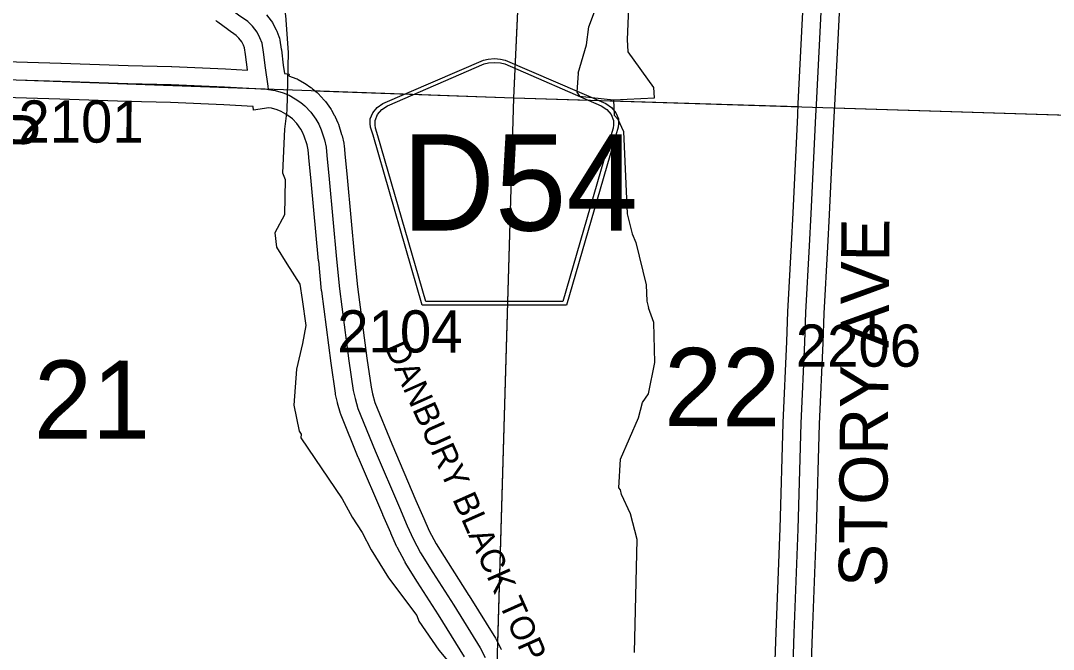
# Model space of a CAD drawing. Extents: x -157.2 to -99.3, y 12.2 to 46.2.
# Drawn here: x -115.044 to -113.327, y 18.157 to 19.202 of the extents above; entities that cross this region are included whole.
import ezdxf

# ---------------------------------------------------------------- set-up
doc = ezdxf.new("R2010")
doc.units = 0
for name, color, linetype in [('tdCoHydroRiver', 7, 'Continuous'), ('tdCoSecRdNmbr', 7, 'Continuous'), ('tdCoSecRdTxt', 7, 'Continuous'), ('tdCoSecRteBand', 7, 'Continuous'), ('tdCoSecRteCL', 7, 'Continuous'), ('tdCoSectLine', 7, 'Continuous'), ('tdCoSectLinePart', 7, 'Continuous'), ('tdCoSectNmbr', 7, 'Continuous'), ('tdCoShieldCoRteHrd', 7, 'Continuous'), ('tdCoSurfAsphalt', 7, 'Continuous'), ('tdCoSurfConc', 7, 'Continuous'), ('tdCoSurfGravel', 7, 'Continuous')]:
    doc.layers.add(name, color=color, linetype=linetype)

msp = doc.modelspace()

# ---------------------------------------------------------------- linework, layer by layer
at = {"layer": 'tdCoHydroRiver'}
for points in [[(-114.6471, 19.5258), (-114.644, 19.4783), (-114.6409, 19.4735), (-114.6421, 19.3646), (-114.6336, 19.3297), (-114.629, 19.3248), (-114.6248, 19.3042), (-114.6201, 19.2994), (-114.6149, 19.2582), (-114.609, 19.2423), (-114.6035, 19.2106), (-114.5988, 19.1489), (-114.6012, 19.0527), (-114.6052, 19.0212), (-114.6087, 18.9487), (-114.6042, 18.9376), (-114.6051, 18.8788), (-114.6213, 18.8491), (-114.6185, 18.8252), (-114.6015, 18.7978), (-114.5799, 18.7638), (-114.5756, 18.7383)], [(-114.1168, 19.1144), (-114.103, 19.1614), (-114.099, 19.1913), (-114.077, 19.2507), (-114.0543, 19.2753)], [(-114.058, 19.0703), (-113.99, 19.0733), (-113.9912, 19.0906), (-114.0338, 19.1501), (-114.0349, 19.1707), (-114.0309, 19.2637), (-114.0432, 19.275), (-114.0543, 19.2753)], [(-114.1168, 19.1144), (-114.1192, 19.0829), (-114.1146, 19.0765), (-114.058, 19.0703)], [(-114.058, 19.0703), (-114.057, 19.0449), (-114.0508, 19.0383), (-114.0419, 19.0175), (-114.0357, 18.8808), (-114.027, 18.8472), (-114.021, 18.8328), (-114.0038, 18.7625), (-114.0028, 18.7355), (-114, 18.7243)], [(-114.5756, 18.7383), (-114.5699, 18.6953), (-114.5751, 18.6653), (-114.5853, 18.6227), (-114.5894, 18.5625), (-114.5806, 18.5194), (-114.5775, 18.5146), (-114.5777, 18.5083), (-114.5093, 18.4071), (-114.4927, 18.3767), (-114.476, 18.351), (-114.461, 18.3222), (-114.4322, 18.2757), (-114.3849, 18.213), (-114.3819, 18.2034), (-114.3485, 18.1552), (-114.3148, 18.1149), (-114.315, 18.1054), (-114.3088, 18.1006), (-114.2969, 18.0734), (-114.2931, 17.9755), (-114.2979, 17.7294)], [(-114.0235, 18.1516), (-114.0187, 18.3393), (-114.0302, 18.3822), (-114.0452, 18.4141), (-114.0465, 18.4221), (-114.0496, 18.4253), (-114.0468, 18.4726), (-114.0168, 18.5418), (-114.0099, 18.5671), (-114.0001, 18.5812), (-113.9894, 18.6334), (-113.991, 18.7002), (-114, 18.7243)]]:
    msp.add_lwpolyline(points, dxfattribs=at)
at = {"layer": 'tdCoSecRteBand'}
for points in [[(-113.7921, 18.0611), (-113.7881, 18.1847), (-113.7881, 18.1849), (-113.7881, 18.185), (-113.7812, 18.3577), (-113.7762, 18.5328), (-113.7762, 18.5331), (-113.7762, 18.5333), (-113.7703, 18.6686), (-113.7683, 18.7176), (-113.7683, 18.7178), (-113.7683, 18.718), (-113.7626, 18.8289), (-113.7626, 18.829), (-113.7626, 18.8291), (-113.7597, 18.8825), (-113.752, 19.0448), (-113.752, 19.0449), (-113.752, 19.045), (-113.7511, 19.0642), (-113.7444, 19.1951), (-113.736, 19.3631)], [(-113.6761, 19.3601), (-113.6845, 19.1921), (-113.6845, 19.1921), (-113.6845, 19.1921), (-113.6911, 19.0611), (-113.6921, 19.042), (-113.6997, 18.8795), (-113.6998, 18.8794), (-113.6998, 18.8793), (-113.7027, 18.8258), (-113.7084, 18.7151), (-113.7103, 18.6662), (-113.7103, 18.6661), (-113.7103, 18.6661), (-113.7163, 18.5309), (-113.7212, 18.3558), (-113.7212, 18.3556), (-113.7212, 18.3554), (-113.7281, 18.1827), (-113.7311, 18.0886)], [(-114.6351, 19.2114), (-114.6272, 19.2015), (-114.6251, 19.1989), (-114.6237, 19.1959), (-114.619, 19.1863), (-114.6185, 19.1853), (-114.6181, 19.1843), (-114.6147, 19.1757), (-114.6135, 19.1727), (-114.6129, 19.1695), (-114.6105, 19.1547), (-114.6103, 19.154), (-114.6103, 19.1534), (-114.6071, 19.1276), (-114.6051, 19.114), (-114.5976, 19.1129), (-114.598, 19.1104), (-114.5977, 19.1103), (-114.5966, 19.1098), (-114.5865, 19.1059), (-114.5843, 19.105), (-114.5822, 19.1038), (-114.5721, 19.0979), (-114.5714, 19.0975), (-114.5708, 19.0971), (-114.5614, 19.0909), (-114.5601, 19.0901), (-114.559, 19.0891), (-114.5523, 19.0837), (-114.5506, 19.0823), (-114.5491, 19.0806), (-114.5392, 19.0698), (-114.5381, 19.0685), (-114.5371, 19.0672), (-114.5287, 19.0556), (-114.5278, 19.0543), (-114.527, 19.053), (-114.5223, 19.0448), (-114.5215, 19.0434), (-114.5208, 19.0418), (-114.5166, 19.0322), (-114.516, 19.0309), (-114.5156, 19.0295), (-114.5102, 19.0127), (-114.5098, 19.0115), (-114.5095, 19.0102), (-114.5067, 18.9983), (-114.5063, 18.9963), (-114.5061, 18.9943), (-114.5049, 18.9804), (-114.501, 18.9411), (-114.5009, 18.941), (-114.5009, 18.9409), (-114.4886, 18.8083), (-114.4837, 18.7593), (-114.4683, 18.6406), (-114.4613, 18.5924), (-114.4588, 18.5812), (-114.4548, 18.5668), (-114.4269, 18.4984), (-114.3866, 18.4042), (-114.3736, 18.3741), (-114.3645, 18.3538), (-114.353, 18.3323), (-114.3331, 18.3006), (-114.2986, 18.2462), (-114.2985, 18.246), (-114.2984, 18.2459), (-114.2545, 18.1751), (-114.2539, 18.1742), (-114.2534, 18.1732), (-114.245, 18.1572), (-114.2446, 18.1564)], [(-114.6666, 19.1197), (-114.6666, 19.1199), (-114.6697, 19.1454), (-114.6716, 19.1564), (-114.6734, 19.161), (-114.6762, 19.1666), (-114.6809, 19.1726), (-114.6856, 19.1773), (-114.6988, 19.1867), (-114.699, 19.1868), (-114.6992, 19.187), (-114.716, 19.1993), (-114.7176, 19.2005), (-114.7191, 19.2019)], [(-115.088, 19.1346), (-114.9768, 19.1314), (-114.9767, 19.1314), (-114.9766, 19.1314), (-114.8648, 19.1274), (-114.793, 19.1257), (-114.7927, 19.1257), (-114.7924, 19.1257), (-114.7033, 19.1217), (-114.7032, 19.1217), (-114.703, 19.1217), (-114.6666, 19.1197)], [(-114.3061, 18.1445), (-114.3493, 18.2142), (-114.3838, 18.2686), (-114.3838, 18.2686), (-114.3838, 18.2686), (-114.4043, 18.3012), (-114.4048, 18.3021), (-114.4053, 18.303), (-114.4179, 18.3264), (-114.4184, 18.3273), (-114.4189, 18.3283), (-114.4285, 18.3498), (-114.4286, 18.35), (-114.4286, 18.3502), (-114.4417, 18.3805), (-114.4417, 18.3805), (-114.4417, 18.3806), (-114.4822, 18.475), (-114.4823, 18.4753), (-114.4824, 18.4755), (-114.511, 18.5458), (-114.5116, 18.5474), (-114.5121, 18.549), (-114.5168, 18.5658), (-114.517, 18.5665), (-114.5172, 18.5673), (-114.5201, 18.5803), (-114.5204, 18.5815), (-114.5206, 18.5827), (-114.5277, 18.6322), (-114.5277, 18.6324), (-114.5278, 18.6326), (-114.5433, 18.752), (-114.5434, 18.7525), (-114.5434, 18.7529), (-114.5483, 18.8025), (-114.5483, 18.8026), (-114.5484, 18.8027), (-114.5607, 18.9352), (-114.5646, 18.9746), (-114.5646, 18.9748), (-114.5646, 18.975), (-114.5657, 18.9869), (-114.5676, 18.9955), (-114.5722, 19.0096), (-114.5752, 19.0163), (-114.5782, 19.0217), (-114.5847, 19.0306), (-114.5919, 19.0386), (-114.5957, 19.0416), (-114.6031, 19.0465), (-114.6105, 19.0509), (-114.6173, 19.0535), (-114.627, 19.0564), (-114.6313, 19.057), (-114.6565, 19.0531), (-114.6574, 19.059), (-114.7062, 19.0618), (-114.7947, 19.0657), (-114.8664, 19.0674), (-114.8666, 19.0674), (-114.8668, 19.0674), (-114.9786, 19.0714), (-115.0897, 19.0746)]]:
    msp.add_lwpolyline(points, dxfattribs=at)
at = {"layer": 'tdCoSecRteCL'}
for points in [[(-114.6315, 19.0874), (-114.6324, 19.093), (-114.6368, 19.1236), (-114.64, 19.1497), (-114.6425, 19.1645), (-114.646, 19.1732), (-114.6506, 19.1828), (-114.6585, 19.1926), (-114.6662, 19.2003), (-114.6815, 19.2111), (-114.6982, 19.2235), (-114.7056, 19.2306), (-114.7106, 19.237), (-114.7133, 19.2444), (-114.7162, 19.258), (-114.7111, 19.3485), (-114.7096, 19.3929), (-114.7044, 19.5021), (-114.7, 19.585), (-114.6904, 19.7628), (-114.6834, 19.8969), (-114.6825, 19.9322), (-114.6765, 20.0434), (-114.6763, 20.0542)], [(-113.7621, 18.0601), (-113.7581, 18.1838), (-113.7512, 18.3566), (-113.7462, 18.532), (-113.7403, 18.6674), (-113.7383, 18.7164), (-113.7327, 18.8274), (-113.7297, 18.8809), (-113.7221, 19.0434), (-113.7211, 19.0627), (-113.7144, 19.1936), (-113.706, 19.3616)], [(-116.2312, 19.1303), (-116.1878, 19.1292), (-116.0785, 19.1265), (-115.9476, 19.1255), (-115.895, 19.1243), (-115.8664, 19.1233), (-115.7315, 19.1199), (-115.6371, 19.1181), (-115.5135, 19.1172), (-115.4445, 19.1135), (-115.4045, 19.113), (-115.2941, 19.1103), (-115.2166, 19.1093), (-115.1557, 19.1066), (-115.0889, 19.1046), (-114.9777, 19.1014), (-114.8657, 19.0974), (-114.7937, 19.0957), (-114.7047, 19.0918), (-114.6346, 19.0878), (-114.6315, 19.0874)], [(-114.6315, 19.0874), (-114.6206, 19.0858), (-114.6075, 19.0819), (-114.5974, 19.0779), (-114.5873, 19.072), (-114.5779, 19.0659), (-114.5713, 19.0604), (-114.5614, 19.0496), (-114.553, 19.038), (-114.5483, 19.0299), (-114.5441, 19.0202), (-114.5387, 19.0035), (-114.536, 18.9916), (-114.5348, 18.9776), (-114.5308, 18.9381), (-114.5185, 18.8054), (-114.5135, 18.7559), (-114.498, 18.6365), (-114.4909, 18.587), (-114.4879, 18.5739), (-114.4832, 18.5571), (-114.4546, 18.4868), (-114.4142, 18.3924), (-114.4011, 18.362), (-114.3915, 18.3406), (-114.3789, 18.3172), (-114.3584, 18.2846), (-114.3239, 18.2301), (-114.28, 18.1593), (-114.2716, 18.1433)]]:
    msp.add_lwpolyline(points, dxfattribs=at)
at = {"layer": 'tdCoSectLine'}
for points in [[(-114.2241, 19.0735), (-114.1779, 20.0715)], [(-115.2199, 19.1093), (-114.2241, 19.0735)], [(-114.2531, 18.0741), (-114.2241, 19.0735)], [(-114.2241, 19.0735), (-113.2137, 19.0422)]]:
    msp.add_lwpolyline(points, dxfattribs=at)
at = {"layer": 'tdCoSectLinePart'}
for points in [[(-114.2241, 19.0735), (-114.1793, 20.042)], [(-114.5552, 19.0854), (-114.2241, 19.0735)], [(-114.2504, 18.1663), (-114.2241, 19.0735)], [(-114.2241, 19.0735), (-113.7513, 19.0589)], [(-113.6913, 19.057), (-113.2294, 19.0427)]]:
    msp.add_lwpolyline(points, dxfattribs=at)
at = {"layer": 'tdCoShieldCoRteHrd'}
for points in [[(-114.3761, 18.7286), (-114.458, 19.0115), (-114.4619, 19.0247), (-114.4626, 19.0306), (-114.4626, 19.0384), (-114.4584, 19.0487), (-114.4511, 19.0572), (-114.4415, 19.0639), (-114.2742, 19.1362), (-114.2667, 19.1379), (-114.2563, 19.1388), (-114.2459, 19.1379), (-114.2384, 19.1362), (-114.0711, 19.0639), (-114.0615, 19.0572), (-114.0542, 19.0487), (-114.05, 19.0384), (-114.05, 19.0306), (-114.0507, 19.0247), (-114.0546, 19.0115), (-114.1365, 18.7286)], [(-114.3702, 18.735), (-114.4499, 19.0102), (-114.4537, 19.0229), (-114.4544, 19.0285), (-114.4544, 19.036), (-114.4503, 19.0459), (-114.4433, 19.0541), (-114.4341, 19.0605), (-114.2735, 19.1299), (-114.2663, 19.1315), (-114.2563, 19.1324), (-114.2463, 19.1315), (-114.2391, 19.1299), (-114.0785, 19.0605), (-114.0693, 19.0541), (-114.0623, 19.0459), (-114.0582, 19.036), (-114.0582, 19.0285), (-114.0589, 19.0229), (-114.0627, 19.0102), (-114.1424, 18.735)]]:
    msp.add_lwpolyline(points, close=True, dxfattribs=at)
at = {"layer": 'tdCoSurfAsphalt'}
for points in [[(-113.7211, 19.0627), (-113.7144, 19.1936), (-113.706, 19.3616), (-113.6991, 19.4977), (-113.6986, 19.5174), (-113.7001, 19.5307), (-113.7023, 19.5431), (-113.7055, 19.5532), (-113.7105, 19.5665), (-113.7154, 19.5768), (-113.7233, 19.5897), (-113.7344, 19.605), (-113.7586, 19.6358), (-113.7877, 19.6708), (-113.8478, 19.746), (-113.9088, 19.8225), (-113.9822, 19.9154), (-114.0409, 19.986), (-114.0907, 20.0466), (-114.1096, 20.0696)], [(-113.7621, 18.0601), (-113.7581, 18.1838), (-113.7512, 18.3566), (-113.7462, 18.532), (-113.7403, 18.6674), (-113.7383, 18.7164), (-113.7327, 18.8274), (-113.7297, 18.8809), (-113.7221, 19.0434), (-113.7211, 19.0627)]]:
    msp.add_lwpolyline(points, dxfattribs=at)
at = {"layer": 'tdCoSurfConc'}
msp.add_lwpolyline([(-115.0889, 19.1046), (-114.9777, 19.1014), (-114.8657, 19.0974), (-114.7937, 19.0957), (-114.7047, 19.0918), (-114.6346, 19.0878), (-114.6315, 19.0874), (-114.6206, 19.0858), (-114.6075, 19.0819), (-114.5974, 19.0779), (-114.5873, 19.072), (-114.5779, 19.0659), (-114.5713, 19.0604), (-114.5614, 19.0496), (-114.553, 19.038), (-114.5483, 19.0299), (-114.5441, 19.0202), (-114.5387, 19.0035), (-114.536, 18.9916), (-114.5348, 18.9776), (-114.5308, 18.9381), (-114.5185, 18.8054), (-114.5135, 18.7559), (-114.498, 18.6365), (-114.4909, 18.587), (-114.4879, 18.5739), (-114.4832, 18.5571), (-114.4546, 18.4868), (-114.4142, 18.3924), (-114.4011, 18.362), (-114.3915, 18.3406), (-114.3789, 18.3172), (-114.3584, 18.2846), (-114.3239, 18.2301), (-114.28, 18.1593), (-114.2716, 18.1433)], dxfattribs=at)
at = {"layer": 'tdCoSurfGravel'}
msp.add_lwpolyline([(-114.6315, 19.0874), (-114.6324, 19.093), (-114.6368, 19.1236), (-114.64, 19.1497), (-114.6425, 19.1645), (-114.646, 19.1732), (-114.6506, 19.1828), (-114.6585, 19.1926), (-114.6662, 19.2003), (-114.6815, 19.2111)], dxfattribs=at)

# ---------------------------------------------------------------- texts
at = {"layer": 'tdCoSecRdNmbr'}
for s, rotation, p in [('2101', 359.9126, (-115.0475, 18.9993)), ('2104', 359.913, (-114.5175, 18.6504)), ('2206', 359.9136, (-113.7553, 18.6268))]:
    msp.add_text(s, height=0.07, rotation=rotation, dxfattribs=at).set_placement(p)
at = {"layer": 'tdCoSecRdTxt'}
for s, height, rotation, p in [('DANBURY BLACK TOP', 0.08, 358.5884, (-116.1629, 18.9924)), ('STORY AVE', 0.08, 89.5729, (-113.604, 18.2602)), ('DANBURY BLACK TOP', 0.04, 294.0101, (-114.4391, 18.6591))]:
    msp.add_text(s, height=height, rotation=rotation, dxfattribs=at).set_placement(p)
at = {"layer": 'tdCoSectNmbr'}
for s, rotation, p in [('22', 359.9136, (-113.9743, 18.5278)), ('21', 359.9128, (-115.0217, 18.5071))]:
    msp.add_text(s, height=0.13, rotation=rotation, dxfattribs=at).set_placement(p)
at = {"layer": 'tdCoShieldCoRteHrd'}
msp.add_text('D54', height=0.16, dxfattribs=at).set_placement((-114.41, 18.8529))

doc.saveas('drawing.dxf')
